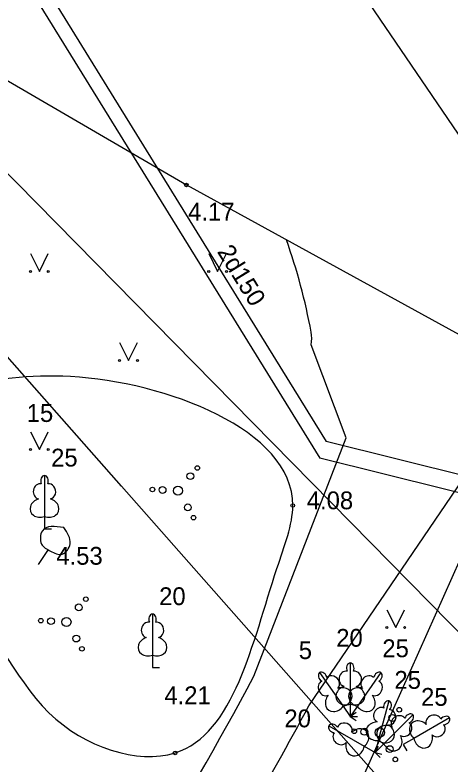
# Model space of a CAD drawing. Extents: x 519536 to 519949, y 326041 to 326519.
# Drawn here: x 519704.32 to 519716.55, y 326226.14 to 326247.2 of the extents above; entities that cross this region are included whole.
import ezdxf

# ---------------------------------------------------------------- set-up
doc = ezdxf.new("R2010")
doc.units = 0
for name, color, linetype in [('APGR_SARK_####_####_#', 7, 'Continuous'), ('CELI_CMAL_####_####_#', 7, 'Continuous'), ('ELEK_VADV_ZSPR_####_#', 7, 'Continuous'), ('RELJ_AATZ_####_TKST_#', 7, 'Continuous'), ('RELJ_ELEM_####_####_#', 7, 'Continuous'), ('RELJ_HORZ_PAMT_####_#', 7, 'Continuous'), ('SKAN_VADP_SPDK_####_#', 7, 'Continuous'), ('SKAN_VADP_SPDK_TKST_#', 7, 'Continuous'), ('TERT_DIAM_####_TKST_#', 7, 'Continuous'), ('TERT_ELEM_####_####_#', 7, 'Continuous'), ('TERT_KONT_####_####_#', 7, 'Continuous'), ('UDTK_VADP_NEDR_####_#', 7, 'Continuous'), ('UDTK_VADP_UDEN_####_#', 7, 'Continuous')]:
    doc.layers.add(name, color=color, linetype=linetype)

msp = doc.modelspace()

# ---------------------------------------------------------------- linework, layer by layer
at = {"layer": 'APGR_SARK_####_####_#'}
msp.add_line((519743.353, 326202.822), (519702.06, 326244.832), dxfattribs=at)
at = {"layer": 'CELI_CMAL_####_####_#'}
for points in [[(519687.445, 326255.957), (519697.945, 326248.955), (519709.124, 326242.428), (519720.408, 326236.237), (519732.981, 326230.771), (519740.348, 326227.679), (519742.797, 326224.321), (519744.078, 326219.917), (519743.698, 326213.061), (519741.55, 326201.934), (519740.172, 326190.512), (519740.403, 326179.425), (519741.991, 326169.842), (519745.579, 326155.583), (519745.703, 326150.88), (519742.684, 326148.003), (519740.564, 326152.199)], [(519711.021, 326228.632), (519713.609, 326235.332), (519712.625, 326237.939)], [(519712.564, 326227.806), (519717.022, 326234.364), (519718.357, 326235.382)]]:
    msp.add_lwpolyline(points, dxfattribs=at)
for centre, radius, start, end in [((519696.601, 326235.396), 16.284, 10.2558, 19.7116), ((519711.641, 326238.117), 1, 349.746, 10.2555), ((519620.588, 326277.152), 102.627, 324.70956, 331.78504), ((519620.588, 326277.152), 104.377, 327.80276, 331.78626)]:
    msp.add_arc(centre, radius, start, end, dxfattribs=at)
at = {"layer": 'ELEK_VADV_ZSPR_####_#'}
msp.add_line((519666.72, 326119.401), (519722.531, 326244.78), dxfattribs=at)
at = {"layer": 'RELJ_ELEM_####_####_#'}
for centre in [(519709.124, 326242.428), (519712.11, 326233.429), (519708.808, 326226.482)]:
    msp.add_circle(centre, 0.05, dxfattribs=at)
at = {"layer": 'RELJ_HORZ_PAMT_####_#'}
msp.add_line((519705.244, 326232.189), (519704.967, 326231.772), dxfattribs=at)
msp.add_spline([(519705.686, 326232.809), (519705.86, 326232.354), (519705.641, 326232.062), (519705.309, 326232.148), (519705.062, 326232.345), (519705.084, 326232.719), (519705.686, 326232.809)], degree=3, dxfattribs=at)
at = {"layer": 'SKAN_VADP_SPDK_####_#'}
for points in [[(519698.234, 326258.447), (519712.868, 326234.754)], [(519699.035, 326257.913), (519713.048, 326235.225)], [(519739.401, 326228.668), (519713.048, 326235.225)], [(519739.353, 326228.164), (519712.868, 326234.754)]]:
    msp.add_lwpolyline(points, dxfattribs=at)
at = {"layer": 'TERT_ELEM_####_####_#'}
for p, q in [((519704.75, 326240.5), (519705, 326240)), ((519705, 326240), (519705.25, 326240.5)), ((519709.75, 326240.5), (519710, 326240)), ((519710, 326240), (519710.25, 326240.5)), ((519707.25, 326238), (519707.5, 326237.5)), ((519707.5, 326237.5), (519707.75, 326238)), ((519704.75, 326235.5), (519705, 326235)), ((519705, 326235), (519705.25, 326235.5)), ((519705.143, 326233.118), (519705.143, 326232.771)), ((519705.143, 326232.771), (519705.343, 326232.771)), ((519714.75, 326230.5), (519715, 326230)), ((519715, 326230), (519715.25, 326230.5)), ((519708.174, 326229.227), (519708.174, 326228.88)), ((519708.174, 326228.88), (519708.374, 326228.88)), ((519713.724, 326227.854), (519713.724, 326227.507)), ((519713.525, 326227.791), (519713.724, 326227.507)), ((519713.923, 326227.791), (519713.724, 326227.507)), ((519713.724, 326227.507), (519713.888, 326227.622)), ((519713.724, 326227.507), (519713.924, 326227.507)), ((519713.724, 326227.507), (519713.888, 326227.392)), ((519714.509, 326226.829), (519714.419, 326226.494)), ((519715.509, 326226.89), (519715.208, 326226.717)), ((519714.118, 326226.667), (519714.419, 326226.494)), ((519714.664, 326226.739), (519714.419, 326226.494)), ((519714.419, 326226.494), (519714.519, 326226.667)), ((519715.208, 326226.717), (519715.308, 326226.544)), ((519714.419, 326226.494), (519714.612, 326226.442)), ((519714.419, 326226.494), (519714.56, 326226.353))]:
    msp.add_line(p, q, dxfattribs=at)
for points in [[(519705.143, 326234.271), (519705.143, 326233.118)], [(519705.233, 326234.039), (519705.232, 326234.04)], [(519708.174, 326230.38), (519708.174, 326229.227)], [(519708.264, 326230.148), (519708.263, 326230.149)], [(519713.724, 326229.007), (519713.724, 326227.854)], [(519712.864, 326228.736), (519713.525, 326227.791)], [(519713.814, 326228.775), (519713.813, 326228.776)], [(519714.584, 326228.736), (519713.923, 326227.791)], [(519713.07, 326228.597), (519713.069, 326228.597)], [(519714.524, 326228.494), (519714.524, 326228.495)], [(519714.807, 326227.943), (519714.509, 326226.829)], [(519714.834, 326227.695), (519714.833, 326227.696)], [(519715.48, 326227.555), (519714.664, 326226.739)], [(519716.507, 326227.467), (519715.509, 326226.89)], [(519713.12, 326227.244), (519714.118, 326226.667)], [(519715.379, 326227.327), (519715.379, 326227.328)], [(519716.351, 326227.273), (519716.351, 326227.275)], [(519713.366, 326227.205), (519713.365, 326227.205)]]:
    msp.add_lwpolyline(points, dxfattribs=at)
for centre, radius in [((519704.75, 326240), 0.028), ((519705.25, 326240), 0.0263), ((519709.75, 326240), 0.028), ((519710.25, 326240), 0.0263), ((519707.25, 326237.5), 0.028), ((519707.75, 326237.5), 0.0263), ((519704.75, 326235), 0.028), ((519705.25, 326235), 0.0263), ((519709.433, 326234.482), 0.064), ((519709.237, 326234.251), 0.096), ((519708.455, 326233.864), 0.096), ((519708.889, 326233.843), 0.128), ((519708.171, 326233.877), 0.064), ((519709.165, 326233.376), 0.096), ((519709.323, 326233.087), 0.064), ((519706.303, 326230.798), 0.064), ((519706.106, 326230.567), 0.096), ((519705.04, 326230.193), 0.064), ((519705.325, 326230.18), 0.096), ((519705.759, 326230.159), 0.128), ((519714.75, 326230), 0.028), ((519715.25, 326230), 0.0263), ((519706.035, 326229.692), 0.096), ((519706.193, 326229.403), 0.064), ((519715.098, 326227.694), 0.064), ((519714.902, 326227.463), 0.096), ((519713.836, 326227.089), 0.064), ((519714.12, 326227.076), 0.096), ((519714.554, 326227.055), 0.128), ((519714.83, 326226.588), 0.096), ((519714.988, 326226.299), 0.064)]:
    msp.add_circle(centre, radius, dxfattribs=at)
for centre, major_axis, ratio, start_param, end_param in [((519705.143, 326234.121), (0, -0.15), 0.707107, 3.14537, 5.287485), ((519705.143, 326234.121), (0, -0.15), 0.707107, 0.995701, 3.137816), ((519705.015, 326233.826), (-0.039, -0.212), 0.861323, 3.141593, 6.283185), ((519705.271, 326233.826), (0.039, -0.212), 0.861323, 0, 3.141593), ((519705.053, 326233.364), (0.307, 0.095), 0.814445, 1.570796, 4.752015), ((519705.233, 326233.364), (-0.307, 0.095), 0.814445, 1.531171, 4.712389), ((519708.174, 326230.23), (0, -0.15), 0.707107, 3.14537, 5.287485), ((519708.174, 326230.23), (0, -0.15), 0.707107, 0.995701, 3.137816), ((519708.046, 326229.935), (-0.039, -0.212), 0.861323, 3.141593, 6.283185), ((519708.302, 326229.935), (0.039, -0.212), 0.861323, 0, 3.141593), ((519708.084, 326229.473), (0.307, 0.095), 0.814445, 1.570796, 4.752015), ((519708.264, 326229.473), (-0.307, 0.095), 0.814445, 1.531171, 4.712389), ((519713.724, 326228.857), (0, -0.15), 0.707107, 3.14537, 5.287485), ((519713.724, 326228.857), (0, -0.15), 0.707107, 0.995701, 3.137816), ((519712.95, 326228.613), (0.086, -0.123), 0.707107, 3.14537, 5.287485), ((519712.949, 326228.613), (0.086, -0.123), 0.707107, 0.995701, 3.137816), ((519713.596, 326228.562), (-0.039, -0.212), 0.861323, 3.141593, 6.283185), ((519713.852, 326228.562), (0.039, -0.212), 0.861323, 0, 3.141593), ((519714.499, 326228.613), (-0.086, -0.123), 0.707107, 3.14537, 5.287485), ((519714.498, 326228.613), (-0.086, -0.123), 0.707107, 0.995701, 3.137816), ((519713.014, 326228.298), (0.09, -0.196), 0.861323, 3.141593, 6.283185), ((519713.224, 326228.445), (0.154, -0.152), 0.861323, 0, 3.141593), ((519714.224, 326228.445), (-0.154, -0.152), 0.861323, 3.141593, 6.283185), ((519714.434, 326228.298), (-0.09, -0.196), 0.861323, 0, 3.141593), ((519713.634, 326228.1), (0.307, 0.095), 0.814445, 1.570796, 4.752015), ((519713.457, 326228.044), (-0.306, -0.098), 0.814445, 1.531171, 4.712389), ((519713.991, 326228.044), (0.306, -0.098), 0.814445, 1.570796, 4.752015), ((519713.814, 326228.1), (-0.307, 0.095), 0.814445, 1.531171, 4.712389), ((519713.311, 326227.941), (0.197, 0.254), 0.814445, 1.570796, 4.752015), ((519714.137, 326227.941), (-0.197, 0.254), 0.814445, 1.531171, 4.712389), ((519714.769, 326227.798), (-0.039, -0.145), 0.707107, 3.14537, 5.287485), ((519714.768, 326227.798), (-0.039, -0.145), 0.707107, 0.995701, 3.137816), ((519714.568, 326227.546), (-0.092, -0.195), 0.861323, 3.141593, 6.283185), ((519714.816, 326227.48), (-0.018, -0.215), 0.861323, 6.283185, 9.424778), ((519715.074, 326227.331), (-0.178, -0.123), 0.861323, 3.141593, 6.283185), ((519715.374, 326227.448), (-0.106, -0.106), 0.707107, 3.14537, 5.287485), ((519715.373, 326227.449), (-0.106, -0.106), 0.707107, 0.995701, 3.137816), ((519716.058, 326227.356), (-0.203, -0.073), 0.861323, 3.141593, 6.283185), ((519716.377, 326227.392), (-0.13, -0.075), 0.707107, 3.14537, 5.287485), ((519716.377, 326227.392), (-0.13, -0.075), 0.707107, 0.995701, 3.137816), ((519713.25, 326227.169), (0.13, -0.075), 0.707107, 3.14537, 5.287485), ((519713.25, 326227.169), (0.13, -0.075), 0.707107, 0.995701, 3.137816), ((519713.569, 326227.133), (0.203, -0.073), 0.861323, 0, 3.141593), ((519714.486, 326227.09), (0.321, 0.012), 0.814445, 1.570796, 4.752015), ((519714.775, 326226.977), (0.284, -0.15), 0.814445, 1.570796, 4.752015), ((519714.659, 326227.044), (-0.272, 0.171), 0.814445, 1.531171, 4.712389), ((519715.256, 326227.149), (-0.123, -0.178), 0.861323, 6.283185, 9.424778), ((519715.677, 326227.091), (0.236, -0.218), 0.814445, 1.570796, 4.752015), ((519716.186, 326227.133), (-0.165, -0.14), 0.861323, 0, 3.141593), ((519713.441, 326226.91), (0.165, -0.14), 0.861323, 3.141593, 6.283185), ((519713.95, 326226.868), (-0.236, -0.218), 0.814445, 1.531171, 4.712389), ((519714.902, 326226.85), (-0.15, 0.284), 0.814445, 1.531171, 4.712389), ((519715.766, 326226.936), (-0.071, 0.313), 0.814445, 1.531171, 4.712389), ((519713.861, 326226.713), (0.071, 0.313), 0.814445, 1.570796, 4.752015)]:
    msp.add_ellipse(centre, major_axis=major_axis, ratio=ratio, start_param=start_param, end_param=end_param, dxfattribs=at)
at = {"layer": 'TERT_KONT_####_####_#'}
msp.add_spline([(519695.425, 326219.384), (519697.287, 326220.388), (519696.118, 326222.093), (519696.879, 326226.233), (519700.714, 326230.171), (519702.607, 326230.466), (519705.268, 326227.606), (519708.808, 326226.482), (519711.666, 326231.66), (519712.11, 326233.429), (519705.869, 326237.047), (519702.737, 326236.788)], degree=3, dxfattribs=at)
at = {"layer": 'UDTK_VADP_NEDR_####_#'}
for points in [[(519707.302, 326233.969), (519702.552, 326239.356)], [(519751.079, 326184.324), (519707.161, 326234.129)]]:
    msp.add_lwpolyline(points, dxfattribs=at)
at = {"layer": 'UDTK_VADP_UDEN_####_#'}
msp.add_lwpolyline([(519688.623, 326291.021), (519703.471, 326263.36), (519718.488, 326241.302)], dxfattribs=at)

# ---------------------------------------------------------------- texts
at = {"layer": 'RELJ_AATZ_####_TKST_#'}
for s, p in [('4.17', (519709.174, 326241.428)), ('4.08', (519712.503, 326233.322)), ('4.53', (519705.475, 326231.765)), ('4.21', (519708.506, 326227.85))]:
    msp.add_text(s, height=0.5, dxfattribs=at).set_placement(p)
at = {"layer": 'SKAN_VADP_SPDK_TKST_#'}
msp.add_text('2d150', height=0.5, rotation=301.7015, dxfattribs=at).set_placement((519709.974, 326240.555))
at = {"layer": 'TERT_DIAM_####_TKST_#'}
for s, p in [('15', (519704.644, 326235.774)), (' 25', (519705.143, 326234.522)), (' 20', (519708.174, 326230.631)), ('20', (519713.33, 326229.462)), ('5', (519712.278, 326229.117)), ('25', (519714.624, 326229.169)), ('25', (519714.963, 326228.281)), ('25', (519715.711, 326227.804)), ('20', (519711.876, 326227.2))]:
    msp.add_text(s, height=0.5, dxfattribs=at).set_placement(p)

doc.saveas('drawing.dxf')
